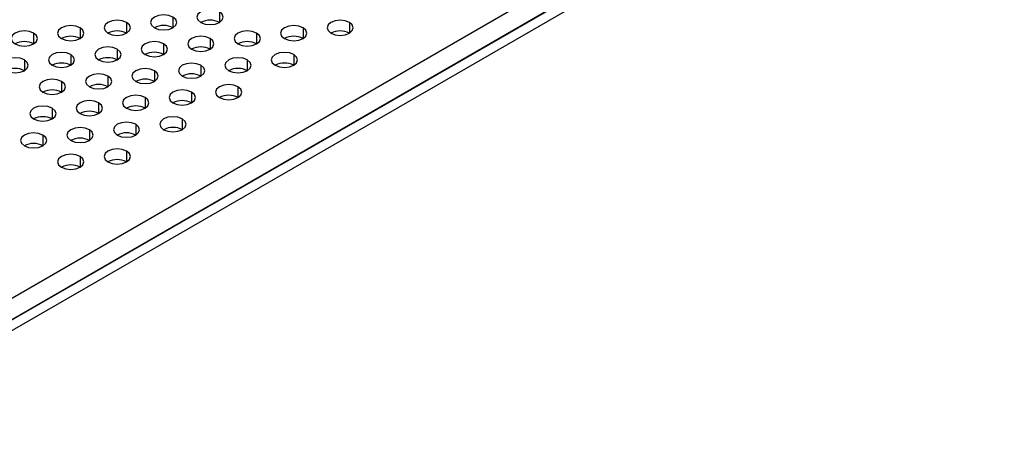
# Model space of a CAD drawing. Header units: millimetres. Extents: x 0 to 1118, y 0 to 864.
# Tile 425 of 438: x 1027.59 to 1035.09, y 713.18 to 716.3. Entities that reach past the tile are written whole.
import ezdxf

# ---------------------------------------------------------------- set-up
doc = ezdxf.new("R2010")
doc.units = ezdxf.units.MM

msp = doc.modelspace()

# ---------------------------------------------------------------- linework, layer by layer
at = {"color": 7, "linetype": 'Continuous', "lineweight": 25}
for p, q in [((1043.9289, 723.6425), (1013.7001, 706.1918)), ((1013.7648, 706.0658), (1044.2118, 723.6425)), ((1013.8355, 706.025), (1044.2825, 723.6017)), ((1043.9996, 723.5201), (1013.7708, 706.0693))]:
    msp.add_line(p, q, dxfattribs=at)
at = {"color": 8, "linetype": 'Continuous', "lineweight": 25}
for p, q in [((1029.1115, 716.3581), (1029.1115, 716.2765)), ((1028.4044, 716.2765), (1028.4044, 716.1948)), ((1028.758, 716.3173), (1028.758, 716.2357)), ((1030.1015, 716.2765), (1030.1015, 716.1948)), ((1027.6973, 716.1948), (1027.6973, 716.1132)), ((1028.0509, 716.2357), (1028.0509, 716.154)), ((1029.3944, 716.1948), (1029.3944, 716.1132)), ((1029.7479, 716.2357), (1029.7479, 716.154)), ((1028.6872, 716.1132), (1028.6872, 716.0316)), ((1029.0408, 716.154), (1029.0408, 716.0724)), ((1027.9801, 716.0316), (1027.9801, 715.9499)), ((1028.3337, 716.0724), (1028.3337, 715.9907)), ((1029.6772, 716.0316), (1029.6772, 715.9499)), ((1027.6266, 715.9907), (1027.6266, 715.9091)), ((1029.3236, 715.9907), (1029.3236, 715.9091)), ((1028.6165, 715.9091), (1028.6165, 715.8275)), ((1028.9701, 715.9499), (1028.9701, 715.8683)), ((1027.9094, 715.8275), (1027.9094, 715.7458)), ((1028.263, 715.8683), (1028.263, 715.7866)), ((1028.8994, 715.7458), (1028.8994, 715.6642)), ((1029.2529, 715.7866), (1029.2529, 715.705)), ((1028.1923, 715.6642), (1028.1923, 715.5825)), ((1028.5458, 715.705), (1028.5458, 715.6234)), ((1027.8387, 715.6234), (1027.8387, 715.5417)), ((1028.8287, 715.5417), (1028.8287, 715.4601)), ((1028.1216, 715.4601), (1028.1216, 715.3784)), ((1028.4751, 715.5009), (1028.4751, 715.4193)), ((1027.768, 715.4193), (1027.768, 715.3376)), ((1028.4044, 715.2968), (1028.4044, 715.2152)), ((1028.0509, 715.256), (1028.0509, 715.1743))]:
    msp.add_line(p, q, dxfattribs=at)
at = {"color": 7, "linetype": 'Continuous', "lineweight": 25, "flags": 128}
for points in [[(1028.758, 716.3173), (1028.7255, 716.3298), (1028.6872, 716.3342), (1028.649, 716.3298), (1028.6165, 716.3173), (1028.5949, 716.2986), (1028.5872, 716.2765), (1028.5949, 716.2544), (1028.6165, 716.2357)], [(1029.1115, 716.3581), (1029.0791, 716.3706), (1029.0408, 716.375), (1029.0025, 716.3706), (1028.9701, 716.3581), (1028.9484, 716.3394), (1028.9408, 716.3173), (1028.9484, 716.2952), (1028.9701, 716.2765)], [(1028.9701, 716.2765), (1029.0025, 716.264), (1029.0408, 716.2596), (1029.0791, 716.264), (1029.1115, 716.2765), (1029.1332, 716.2952), (1029.1408, 716.3173), (1029.1332, 716.3394), (1029.1115, 716.3581)], [(1028.4044, 716.2765), (1028.372, 716.289), (1028.3337, 716.2934), (1028.2954, 716.289), (1028.263, 716.2765), (1028.2413, 716.2578), (1028.2337, 716.2357), (1028.2413, 716.2136), (1028.263, 716.1948)], [(1028.263, 716.1948), (1028.2954, 716.1823), (1028.3337, 716.1779), (1028.372, 716.1823), (1028.4044, 716.1948), (1028.4261, 716.2136), (1028.4337, 716.2357), (1028.4261, 716.2578), (1028.4044, 716.2765)], [(1028.6165, 716.2357), (1028.649, 716.2232), (1028.6872, 716.2188), (1028.7255, 716.2232), (1028.758, 716.2357), (1028.7796, 716.2544), (1028.7872, 716.2765), (1028.7796, 716.2986), (1028.758, 716.3173)], [(1030.1015, 716.2765), (1030.069, 716.289), (1030.0308, 716.2934), (1029.9925, 716.289), (1029.96, 716.2765), (1029.9384, 716.2578), (1029.9308, 716.2357), (1029.9384, 716.2136), (1029.96, 716.1948)], [(1029.96, 716.1948), (1029.9925, 716.1823), (1030.0308, 716.1779), (1030.069, 716.1823), (1030.1015, 716.1948), (1030.1231, 716.2136), (1030.1308, 716.2357), (1030.1231, 716.2578), (1030.1015, 716.2765)], [(1027.6973, 716.1948), (1027.6649, 716.2074), (1027.6266, 716.2118), (1027.5883, 716.2074), (1027.5559, 716.1948), (1027.5342, 716.1761), (1027.5266, 716.154), (1027.5342, 716.1319), (1027.5559, 716.1132)], [(1027.5559, 716.1132), (1027.5883, 716.1007), (1027.6266, 716.0963), (1027.6649, 716.1007), (1027.6973, 716.1132), (1027.719, 716.1319), (1027.7266, 716.154), (1027.719, 716.1761), (1027.6973, 716.1948)], [(1028.0509, 716.2357), (1028.0184, 716.2482), (1027.9801, 716.2526), (1027.9419, 716.2482), (1027.9094, 716.2357), (1027.8878, 716.2169), (1027.8801, 716.1948), (1027.8878, 716.1728), (1027.9094, 716.154)], [(1027.9094, 716.154), (1027.9419, 716.1415), (1027.9801, 716.1371), (1028.0184, 716.1415), (1028.0509, 716.154), (1028.0725, 716.1728), (1028.0801, 716.1948), (1028.0725, 716.2169), (1028.0509, 716.2357)], [(1029.3944, 716.1948), (1029.3619, 716.2074), (1029.3236, 716.2118), (1029.2854, 716.2074), (1029.2529, 716.1948), (1029.2313, 716.1761), (1029.2236, 716.154), (1029.2313, 716.1319), (1029.2529, 716.1132)], [(1029.2529, 716.1132), (1029.2854, 716.1007), (1029.3236, 716.0963), (1029.3619, 716.1007), (1029.3944, 716.1132), (1029.416, 716.1319), (1029.4236, 716.154), (1029.416, 716.1761), (1029.3944, 716.1948)], [(1029.7479, 716.2357), (1029.7155, 716.2482), (1029.6772, 716.2526), (1029.6389, 716.2482), (1029.6065, 716.2357), (1029.5848, 716.2169), (1029.5772, 716.1948), (1029.5848, 716.1728), (1029.6065, 716.154)], [(1029.6065, 716.154), (1029.6389, 716.1415), (1029.6772, 716.1371), (1029.7155, 716.1415), (1029.7479, 716.154), (1029.7696, 716.1728), (1029.7772, 716.1948), (1029.7696, 716.2169), (1029.7479, 716.2357)], [(1028.6872, 716.1132), (1028.6548, 716.1257), (1028.6165, 716.1301), (1028.5783, 716.1257), (1028.5458, 716.1132), (1028.5242, 716.0945), (1028.5165, 716.0724), (1028.5242, 716.0503), (1028.5458, 716.0316)], [(1028.5458, 716.0316), (1028.5783, 716.019), (1028.6165, 716.0147), (1028.6548, 716.019), (1028.6872, 716.0316), (1028.7089, 716.0503), (1028.7165, 716.0724), (1028.7089, 716.0945), (1028.6872, 716.1132)], [(1029.0408, 716.154), (1029.0084, 716.1665), (1028.9701, 716.1709), (1028.9318, 716.1665), (1028.8994, 716.154), (1028.8777, 716.1353), (1028.8701, 716.1132), (1028.8777, 716.0911), (1028.8994, 716.0724)], [(1028.8994, 716.0724), (1028.9318, 716.0599), (1028.9701, 716.0555), (1029.0084, 716.0599), (1029.0408, 716.0724), (1029.0625, 716.0911), (1029.0701, 716.1132), (1029.0625, 716.1353), (1029.0408, 716.154)], [(1027.9801, 716.0316), (1027.9477, 716.0441), (1027.9094, 716.0485), (1027.8712, 716.0441), (1027.8387, 716.0316), (1027.817, 716.0128), (1027.8094, 715.9907), (1027.817, 715.9687), (1027.8387, 715.9499)], [(1027.8387, 715.9499), (1027.8712, 715.9374), (1027.9094, 715.933), (1027.9477, 715.9374), (1027.9801, 715.9499), (1028.0018, 715.9687), (1028.0094, 715.9907), (1028.0018, 716.0128), (1027.9801, 716.0316)], [(1028.3337, 716.0724), (1028.3013, 716.0849), (1028.263, 716.0893), (1028.2247, 716.0849), (1028.1923, 716.0724), (1028.1706, 716.0537), (1028.163, 716.0316), (1028.1706, 716.0095), (1028.1923, 715.9907)], [(1028.1923, 715.9907), (1028.2247, 715.9782), (1028.263, 715.9738), (1028.3013, 715.9782), (1028.3337, 715.9907), (1028.3554, 716.0095), (1028.363, 716.0316), (1028.3554, 716.0537), (1028.3337, 716.0724)], [(1029.6772, 716.0316), (1029.6448, 716.0441), (1029.6065, 716.0485), (1029.5682, 716.0441), (1029.5358, 716.0316), (1029.5141, 716.0128), (1029.5065, 715.9907), (1029.5141, 715.9687), (1029.5358, 715.9499)], [(1029.5358, 715.9499), (1029.5682, 715.9374), (1029.6065, 715.933), (1029.6448, 715.9374), (1029.6772, 715.9499), (1029.6989, 715.9687), (1029.7065, 715.9907), (1029.6989, 716.0128), (1029.6772, 716.0316)], [(1027.6266, 715.9907), (1027.5941, 716.0033), (1027.5559, 716.0077), (1027.5176, 716.0033), (1027.4852, 715.9907), (1027.4635, 715.972), (1027.4559, 715.9499), (1027.4635, 715.9278), (1027.4852, 715.9091)], [(1027.4852, 715.9091), (1027.5176, 715.8966), (1027.5559, 715.8922), (1027.5941, 715.8966), (1027.6266, 715.9091), (1027.6483, 715.9278), (1027.6559, 715.9499), (1027.6483, 715.972), (1027.6266, 715.9907)], [(1028.9701, 715.9499), (1028.9376, 715.9624), (1028.8994, 715.9668), (1028.8611, 715.9624), (1028.8287, 715.9499), (1028.807, 715.9312), (1028.7994, 715.9091), (1028.807, 715.887), (1028.8287, 715.8683)], [(1029.3236, 715.9907), (1029.2912, 716.0033), (1029.2529, 716.0077), (1029.2147, 716.0033), (1029.1822, 715.9907), (1029.1605, 715.972), (1029.1529, 715.9499), (1029.1605, 715.9278), (1029.1822, 715.9091)], [(1029.1822, 715.9091), (1029.2147, 715.8966), (1029.2529, 715.8922), (1029.2912, 715.8966), (1029.3236, 715.9091), (1029.3453, 715.9278), (1029.3529, 715.9499), (1029.3453, 715.972), (1029.3236, 715.9907)], [(1028.263, 715.8683), (1028.2305, 715.8808), (1028.1923, 715.8852), (1028.154, 715.8808), (1028.1216, 715.8683), (1028.0999, 715.8496), (1028.0923, 715.8275), (1028.0999, 715.8054), (1028.1216, 715.7866)], [(1028.6165, 715.9091), (1028.5841, 715.9216), (1028.5458, 715.926), (1028.5076, 715.9216), (1028.4751, 715.9091), (1028.4534, 715.8904), (1028.4458, 715.8683), (1028.4534, 715.8462), (1028.4751, 715.8275)], [(1028.4751, 715.8275), (1028.5076, 715.8149), (1028.5458, 715.8106), (1028.5841, 715.8149), (1028.6165, 715.8275), (1028.6382, 715.8462), (1028.6458, 715.8683), (1028.6382, 715.8904), (1028.6165, 715.9091)], [(1028.8287, 715.8683), (1028.8611, 715.8558), (1028.8994, 715.8514), (1028.9376, 715.8558), (1028.9701, 715.8683), (1028.9918, 715.887), (1028.9994, 715.9091), (1028.9918, 715.9312), (1028.9701, 715.9499)], [(1027.9094, 715.8275), (1027.877, 715.84), (1027.8387, 715.8444), (1027.8005, 715.84), (1027.768, 715.8275), (1027.7463, 715.8087), (1027.7387, 715.7866), (1027.7463, 715.7645), (1027.768, 715.7458)], [(1027.768, 715.7458), (1027.8005, 715.7333), (1027.8387, 715.7289), (1027.877, 715.7333), (1027.9094, 715.7458), (1027.9311, 715.7645), (1027.9387, 715.7866), (1027.9311, 715.8087), (1027.9094, 715.8275)], [(1028.1216, 715.7866), (1028.154, 715.7741), (1028.1923, 715.7697), (1028.2305, 715.7741), (1028.263, 715.7866), (1028.2847, 715.8054), (1028.2923, 715.8275), (1028.2847, 715.8496), (1028.263, 715.8683)], [(1028.8994, 715.7458), (1028.8669, 715.7583), (1028.8287, 715.7627), (1028.7904, 715.7583), (1028.758, 715.7458), (1028.7363, 715.7271), (1028.7287, 715.705), (1028.7363, 715.6829), (1028.758, 715.6642)], [(1028.758, 715.6642), (1028.7904, 715.6517), (1028.8287, 715.6473), (1028.8669, 715.6517), (1028.8994, 715.6642), (1028.9211, 715.6829), (1028.9287, 715.705), (1028.9211, 715.7271), (1028.8994, 715.7458)], [(1029.2529, 715.7866), (1029.2205, 715.7992), (1029.1822, 715.8035), (1029.144, 715.7992), (1029.1115, 715.7866), (1029.0898, 715.7679), (1029.0822, 715.7458), (1029.0898, 715.7237), (1029.1115, 715.705)], [(1029.1115, 715.705), (1029.144, 715.6925), (1029.1822, 715.6881), (1029.2205, 715.6925), (1029.2529, 715.705), (1029.2746, 715.7237), (1029.2822, 715.7458), (1029.2746, 715.7679), (1029.2529, 715.7866)], [(1028.1923, 715.6642), (1028.1598, 715.6767), (1028.1216, 715.6811), (1028.0833, 715.6767), (1028.0509, 715.6642), (1028.0292, 715.6455), (1028.0216, 715.6234), (1028.0292, 715.6013), (1028.0509, 715.5825)], [(1028.0509, 715.5825), (1028.0833, 715.57), (1028.1216, 715.5656), (1028.1598, 715.57), (1028.1923, 715.5825), (1028.214, 715.6013), (1028.2216, 715.6234), (1028.214, 715.6455), (1028.1923, 715.6642)], [(1028.5458, 715.705), (1028.5134, 715.7175), (1028.4751, 715.7219), (1028.4368, 715.7175), (1028.4044, 715.705), (1028.3827, 715.6863), (1028.3751, 715.6642), (1028.3827, 715.6421), (1028.4044, 715.6234)], [(1028.4044, 715.6234), (1028.4368, 715.6108), (1028.4751, 715.6065), (1028.5134, 715.6108), (1028.5458, 715.6234), (1028.5675, 715.6421), (1028.5751, 715.6642), (1028.5675, 715.6863), (1028.5458, 715.705)], [(1027.8387, 715.6234), (1027.8063, 715.6359), (1027.768, 715.6403), (1027.7297, 715.6359), (1027.6973, 715.6234), (1027.6756, 715.6046), (1027.668, 715.5825), (1027.6756, 715.5604), (1027.6973, 715.5417)], [(1027.6973, 715.5417), (1027.7297, 715.5292), (1027.768, 715.5248), (1027.8063, 715.5292), (1027.8387, 715.5417), (1027.8604, 715.5604), (1027.868, 715.5825), (1027.8604, 715.6046), (1027.8387, 715.6234)], [(1028.4751, 715.5009), (1028.4427, 715.5134), (1028.4044, 715.5178), (1028.3661, 715.5134), (1028.3337, 715.5009), (1028.312, 715.4822), (1028.3044, 715.4601), (1028.312, 715.438), (1028.3337, 715.4193)], [(1028.8287, 715.5417), (1028.7962, 715.5542), (1028.758, 715.5586), (1028.7197, 715.5542), (1028.6872, 715.5417), (1028.6656, 715.523), (1028.658, 715.5009), (1028.6656, 715.4788), (1028.6872, 715.4601)], [(1028.6872, 715.4601), (1028.7197, 715.4476), (1028.758, 715.4432), (1028.7962, 715.4476), (1028.8287, 715.4601), (1028.8503, 715.4788), (1028.858, 715.5009), (1028.8503, 715.523), (1028.8287, 715.5417)], [(1027.768, 715.4193), (1027.7356, 715.4318), (1027.6973, 715.4362), (1027.659, 715.4318), (1027.6266, 715.4193), (1027.6049, 715.4005), (1027.5973, 715.3784), (1027.6049, 715.3563), (1027.6266, 715.3376)], [(1028.1216, 715.4601), (1028.0891, 715.4726), (1028.0509, 715.477), (1028.0126, 715.4726), (1027.9801, 715.4601), (1027.9585, 715.4413), (1027.9509, 715.4193), (1027.9585, 715.3972), (1027.9801, 715.3784)], [(1027.9801, 715.3784), (1028.0126, 715.3659), (1028.0509, 715.3615), (1028.0891, 715.3659), (1028.1216, 715.3784), (1028.1432, 715.3972), (1028.1509, 715.4193), (1028.1432, 715.4413), (1028.1216, 715.4601)], [(1028.3337, 715.4193), (1028.3661, 715.4067), (1028.4044, 715.4023), (1028.4427, 715.4067), (1028.4751, 715.4193), (1028.4968, 715.438), (1028.5044, 715.4601), (1028.4968, 715.4822), (1028.4751, 715.5009)], [(1027.6266, 715.3376), (1027.659, 715.3251), (1027.6973, 715.3207), (1027.7356, 715.3251), (1027.768, 715.3376), (1027.7897, 715.3563), (1027.7973, 715.3784), (1027.7897, 715.4005), (1027.768, 715.4193)], [(1028.4044, 715.2968), (1028.372, 715.3093), (1028.3337, 715.3137), (1028.2954, 715.3093), (1028.263, 715.2968), (1028.2413, 715.2781), (1028.2337, 715.256), (1028.2413, 715.2339), (1028.263, 715.2152)], [(1028.263, 715.2152), (1028.2954, 715.2026), (1028.3337, 715.1982), (1028.372, 715.2026), (1028.4044, 715.2152), (1028.4261, 715.2339), (1028.4337, 715.256), (1028.4261, 715.2781), (1028.4044, 715.2968)], [(1028.0509, 715.256), (1028.0184, 715.2685), (1027.9801, 715.2729), (1027.9419, 715.2685), (1027.9094, 715.256), (1027.8878, 715.2372), (1027.8801, 715.2152), (1027.8878, 715.1931), (1027.9094, 715.1743)], [(1027.9094, 715.1743), (1027.9419, 715.1618), (1027.9801, 715.1574), (1028.0184, 715.1618), (1028.0509, 715.1743), (1028.0725, 715.1931), (1028.0801, 715.2152), (1028.0725, 715.2372), (1028.0509, 715.256)]]:
    msp.add_lwpolyline(points, dxfattribs=at)
at = {"color": 7, "linetype": 'Continuous', "lineweight": 25}
for centre in [(1029.0408, 716.14), (1028.3337, 716.0584), (1028.6872, 716.0992), (1030.0308, 716.0584), (1027.6266, 715.9767), (1027.9801, 716.0175), (1029.3236, 715.9767), (1029.6772, 716.0175), (1028.6165, 715.8951), (1028.9701, 715.9359), (1027.9094, 715.8134), (1028.263, 715.8543), (1029.6065, 715.8134), (1027.5559, 715.7726), (1028.8994, 715.7318), (1029.2529, 715.7726), (1028.5458, 715.691), (1027.8387, 715.6093), (1028.1923, 715.6502), (1028.8287, 715.5277), (1029.1822, 715.5685), (1028.1216, 715.4461), (1028.4751, 715.4869), (1027.768, 715.4052), (1028.4044, 715.2828), (1028.758, 715.3236), (1027.6973, 715.2011), (1028.0509, 715.2419), (1028.3337, 715.0787), (1027.9801, 715.0378)]:
    msp.add_arc(centre, 0.1537, 62.61002, 117.3846, dxfattribs=at)

doc.saveas('drawing.dxf')
